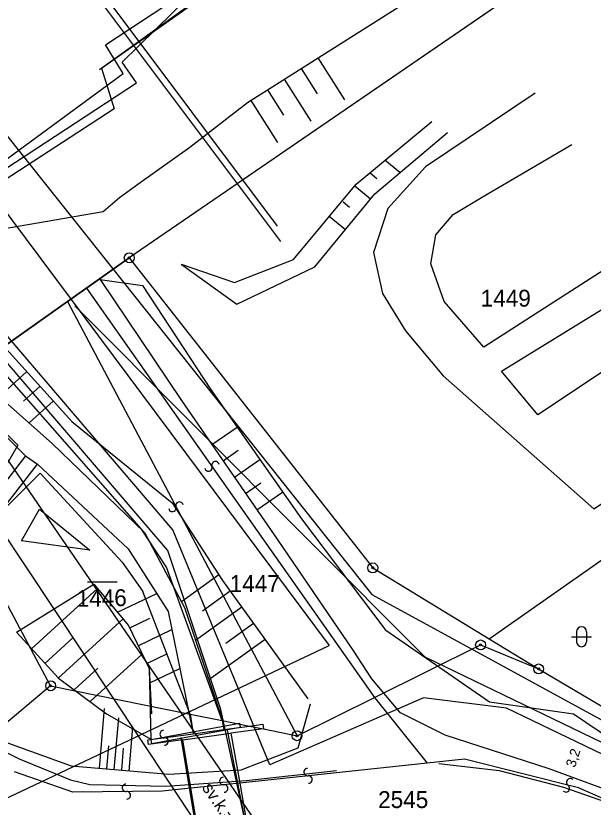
# Model space of a CAD drawing. Extents: x -469926 to -462499, y -1098642 to -1092733.
# Drawn here: x -463818.8 to -463760.6, y -1094445.5 to -1094365.8 of the extents above; entities that cross this region are included whole.
import ezdxf

# ---------------------------------------------------------------- set-up
doc = ezdxf.new("R2010")
doc.units = 0
for name, color, linetype in [('Vrstva 1', 7, 'Continuous'), ('Vrstva 10', 7, 'Continuous'), ('Vrstva 12', 7, 'Continuous'), ('Vrstva 14', 7, 'Continuous'), ('Vrstva 16', 7, 'Continuous'), ('Vrstva 24', 7, 'Continuous'), ('Vrstva 25', 7, 'Continuous'), ('Vrstva 26', 7, 'Continuous'), ('Vrstva 29', 7, 'Continuous'), ('Vrstva 4', 7, 'Continuous'), ('Vrstva 42', 7, 'Continuous'), ('Vrstva 48', 7, 'Continuous'), ('Vrstva 50', 7, 'Continuous'), ('Vrstva 51', 7, 'Continuous'), ('Vrstva 54', 7, 'Continuous'), ('Vrstva 55', 7, 'Continuous'), ('Vrstva 6', 7, 'Continuous'), ('Vrstva 62', 7, 'Continuous'), ('Vrstva 7', 7, 'Continuous'), ('Vrstva 8', 7, 'Continuous')]:
    doc.layers.add(name, color=color, linetype=linetype)

msp = doc.modelspace()

# ---------------------------------------------------------------- linework, layer by layer
at = {"layer": 'Vrstva 1'}
for p, q in [((-463729.4, -1094336.75), (-463807.41, -1094390.19)), ((-463771.13, -1094428.58), (-463711.07, -1094386.39)), ((-463811.73, -1094393.24), (-463807.41, -1094390.19)), ((-463807.41, -1094390.19), (-463782.86, -1094421.43)), ((-463813.65, -1094394.6), (-463811.73, -1094393.24)), ((-463821.49, -1094400.13), (-463813.65, -1094394.6)), ((-463806.19, -1094417.53), (-463821.49, -1094400.13)), ((-463803.66, -1094421.37), (-463806.19, -1094417.53)), ((-463815.34, -1094433.31), (-463823.16, -1094418.71)), ((-463798.03, -1094436.82), (-463803.66, -1094421.37)), ((-463782.86, -1094421.43), (-463771.13, -1094428.58)), ((-463771.13, -1094428.58), (-463766.14, -1094431.61)), ((-463782.68, -1094434.47), (-463771.99, -1094429.19)), ((-463771.99, -1094429.19), (-463766.14, -1094431.61)), ((-463766.14, -1094431.61), (-463737.91, -1094448.3)), ((-463815.34, -1094433.31), (-463801.26, -1094436.16)), ((-463790.5, -1094438.34), (-463782.68, -1094434.47)), ((-463801.26, -1094436.16), (-463798.03, -1094436.82)), ((-463798.03, -1094436.82), (-463795.3, -1094437.37)), ((-463795.3, -1094437.37), (-463793.87, -1094437.63)), ((-463793.87, -1094437.63), (-463790.5, -1094438.34))]:
    msp.add_line(p, q, dxfattribs=at)
at = {"layer": 'Vrstva 10'}
msp.add_lwpolyline([(-463630.581, -1094265.292), (-463657.8, -1094287.39), (-463729.4, -1094336.75), (-463807.41, -1094390.19), (-463829.92, -1094406.09), (-463838.83, -1094400.83), (-463856.99, -1094414.18), (-463852.36, -1094421.09), (-463849.17, -1094426.11), (-463873.44, -1094453.23), (-463880.57, -1094463.32), (-463905.01, -1094502.64), (-463932.33, -1094546.72), (-463949.92, -1094571.77), (-463961.59, -1094587.74)], dxfattribs=at)
at = {"layer": 'Vrstva 12'}
for p, q in [((-463803.015, -1094417.607), (-463821.159, -1094396.4)), ((-463793.23, -1094441.261), (-463803.015, -1094417.607)), ((-463777.737, -1094434.532), (-463793.23, -1094441.261)), ((-463769.379, -1094435.551), (-463777.737, -1094434.532)), ((-463741.043, -1094449.213), (-463769.379, -1094435.551))]:
    msp.add_line(p, q, dxfattribs=at)
at = {"layer": 'Vrstva 14'}
msp.add_line((-463863.778, -1094352.333), (-463781.702, -1094475.645), dxfattribs=at)
at = {"layer": 'Vrstva 16'}
for p, q in [((-463803.509, -1094419.692), (-463822.562, -1094397.468)), ((-463798.192, -1094435.692), (-463803.509, -1094419.692)), ((-463794.647, -1094451.916), (-463798.192, -1094435.692))]:
    msp.add_line(p, q, dxfattribs=at)
at = {"layer": 'Vrstva 24'}
for centre, radius in [((-463807.41, -1094390.19), 0.5), ((-463807.41, -1094390.19), 0.1), ((-463782.86, -1094421.43), 0.5), ((-463782.86, -1094421.43), 0.1), ((-463771.99, -1094429.19), 0.5), ((-463771.99, -1094429.19), 0.1), ((-463766.14, -1094431.61), 0.5), ((-463766.14, -1094431.61), 0.1), ((-463815.34, -1094433.31), 0.5), ((-463815.34, -1094433.31), 0.1), ((-463790.5, -1094438.34), 0.5), ((-463790.5, -1094438.34), 0.1)]:
    msp.add_circle(centre, radius, dxfattribs=at)
at = {"layer": 'Vrstva 25'}
msp.add_line((-463811.618, -1094422.827), (-463808.618, -1094422.827), dxfattribs=at)
at = {"layer": 'Vrstva 26'}
for p, q in [((-463836.965, -1094327.655), (-463792.495, -1094387.01)), ((-463836.645, -1094329.188), (-463792.175, -1094388.543))]:
    msp.add_line(p, q, dxfattribs=at)
msp.add_lwpolyline([(-463810.422, -1094371.236), (-463796.649, -1094361.322), (-463789.978, -1094356.319), (-463768.892, -1094340.748), (-463749.328, -1094327.545), (-463730.565, -1094315.161), (-463715.099, -1094304.549), (-463698.98, -1094293.192)], dxfattribs=at)
at = {"layer": 'Vrstva 29'}
for p, q in [((-463762.314, -1094427.865), (-463762.314, -1094428.865)), ((-463761.314, -1094427.865), (-463761.314, -1094428.865)), ((-463762.814, -1094428.365), (-463760.814, -1094428.365))]:
    msp.add_line(p, q, dxfattribs=at)
for centre, start, end in [((-463761.816, -1094427.866), 0, 180), ((-463761.816, -1094428.866), 180, 0)]:
    msp.add_arc(centre, 0.5, start, end, dxfattribs=at)
at = {"layer": 'Vrstva 4'}
for p, q in [((-463811.73, -1094393.24), (-463796.83, -1094414.39)), ((-463813.65, -1094394.6), (-463805.96, -1094409.12)), ((-463825.02, -1094402.63), (-463818.64, -1094409.06)), ((-463818.64, -1094409.06), (-463823.16, -1094416.86)), ((-463805.96, -1094409.12), (-463790.5, -1094438.34)), ((-463822.38, -1094417.84), (-463816.4, -1094411.88)), ((-463816.4, -1094411.88), (-463808.12, -1094420.86)), ((-463796.83, -1094414.39), (-463782.68, -1094434.47)), ((-463808.12, -1094420.86), (-463806.04, -1094423.81)), ((-463801.26, -1094436.16), (-463806.04, -1094423.81)), ((-463815.34, -1094433.31), (-463822.9, -1094439.62)), ((-463782.68, -1094434.47), (-463777.38, -1094441.11)), ((-463801.26, -1094436.16), (-463800.96, -1094438.14)), ((-463798.03, -1094436.82), (-463797.88, -1094437.72)), ((-463797.88, -1094437.72), (-463795.3, -1094437.37)), ((-463795.3, -1094437.37), (-463793.93, -1094437.18)), ((-463793.93, -1094437.18), (-463793.87, -1094437.63)), ((-463805.53, -1094438.76), (-463800.96, -1094438.14)), ((-463802.02, -1094438.74), (-463797.16, -1094438.07)), ((-463800.96, -1094438.14), (-463797.88, -1094437.72)), ((-463793.87, -1094437.63), (-463797.16, -1094438.07)), ((-463797.16, -1094438.07), (-463796.28, -1094443.1)), ((-463805.47, -1094439.21), (-463805.53, -1094438.76)), ((-463802.02, -1094438.74), (-463805.47, -1094439.21)), ((-463801.19, -1094443.62), (-463802.02, -1094438.74)), ((-463777.38, -1094441.11), (-463796.28, -1094443.1)), ((-463773.63, -1094440.71), (-463777.38, -1094441.11)), ((-463762.13, -1094443.59), (-463773.63, -1094440.71)), ((-463813.09, -1094444.03), (-463818.98, -1094441.98)), ((-463801.19, -1094443.62), (-463804.1, -1094443.92)), ((-463796.28, -1094443.1), (-463801.19, -1094443.62)), ((-463800, -1094450.65), (-463801.19, -1094443.62)), ((-463796.28, -1094443.1), (-463795.03, -1094450.3)), ((-463746.71, -1094450.41), (-463762.13, -1094443.59)), ((-463804.1, -1094443.92), (-463813.09, -1094444.03))]:
    msp.add_line(p, q, dxfattribs=at)
at = {"layer": 'Vrstva 42'}
for p, q in [((-463809.817, -1094368.722), (-463697.534, -1094295.172)), ((-463808.013, -1094371.618), (-463809.817, -1094368.722)), ((-463826.855, -1094385.452), (-463808.013, -1094371.618))]:
    msp.add_line(p, q, dxfattribs=at)
at = {"layer": 'Vrstva 48'}
for p, q in [((-463788.405, -1094370.062), (-463785.729, -1094374.284)), ((-463790.094, -1094371.133), (-463788.484, -1094373.673)), ((-463791.783, -1094372.204), (-463789.1, -1094376.437)), ((-463793.472, -1094373.275), (-463791.863, -1094375.815)), ((-463795.161, -1094374.346), (-463792.472, -1094378.59)), ((-463780.12, -1094381.608), (-463781.632, -1094380.368)), ((-463782.449, -1094382.24), (-463783.134, -1094381.679)), ((-463783.091, -1094384.271), (-463784.683, -1094382.965)), ((-463785.216, -1094385.114), (-463785.854, -1094384.59)), ((-463785.629, -1094387.363), (-463787.246, -1094386.037)), ((-463817.766, -1094401.666), (-463820.523, -1094404.167)), ((-463816.422, -1094403.147), (-463818.077, -1094404.647)), ((-463815.079, -1094404.628), (-463817.507, -1094406.831)), ((-463799.095, -1094409.003), (-463796.548, -1094407.238)), ((-463796.818, -1094412.291), (-463794.252, -1094410.514)), ((-463795.679, -1094413.935), (-463794.14, -1094412.869)), ((-463794.541, -1094415.58), (-463791.956, -1094413.789)), ((-463798.373, -1094422.136), (-463802.152, -1094424.858)), ((-463817.263, -1094429.569), (-463810.618, -1094423.513)), ((-463797.231, -1094423.777), (-463800.028, -1094425.792)), ((-463808.607, -1094425.896), (-463804.64, -1094424.011)), ((-463796.062, -1094425.4), (-463800.724, -1094428.758)), ((-463814.569, -1094432.526), (-463808.036, -1094426.573)), ((-463807.371, -1094427.459), (-463805.328, -1094426.488)), ((-463794.893, -1094427.023), (-463797.69, -1094429.038)), ((-463806.513, -1094429.266), (-463803.107, -1094427.648)), ((-463815.916, -1094431.047), (-463813.097, -1094428.478)), ((-463793.724, -1094428.646), (-463799.383, -1094432.722)), ((-463811.354, -1094434.904), (-463806.107, -1094430.122)), ((-463805.655, -1094431.072), (-463803.612, -1094430.102)), ((-463812.964, -1094433.717), (-463810.566, -1094431.532)), ((-463805.346, -1094433.018), (-463802.311, -1094431.576))]:
    msp.add_line(p, q, dxfattribs=at)
for points in [[(-463810.414, -1094441.619), (-463809.901, -1094435.607)], [(-463808.919, -1094441.747), (-463808.476, -1094436.544)], [(-463807.424, -1094441.874), (-463807.05, -1094437.482)], [(-463809.666, -1094441.683), (-463809.468, -1094439.353)], [(-463808.172, -1094441.81), (-463807.982, -1094439.584)]]:
    msp.add_lwpolyline(points, dxfattribs=at)
at = {"layer": 'Vrstva 51'}
for p, q in [((-463810.211, -1094371.081), (-463761.148, -1094336.446)), ((-463810.211, -1094371.081), (-463808.934, -1094375.171)), ((-463808.934, -1094375.171), (-463838.832, -1094394.597))]:
    msp.add_line(p, q, dxfattribs=at)
for centre, radius, start, end in [((-463799.435, -1094411.317), 0.377, 190.38432, 18.04753), ((-463798.718, -1094411.088), 0.376, 11.06036, 197.37149), ((-463802.347, -1094415.157), 0.376, 11.06036, 197.37149), ((-463803.065, -1094415.386), 0.377, 190.38432, 18.04753), ((-463803.942, -1094438.165), 0.376, 90.34036, 276.65149), ((-463803.85, -1094438.912), 0.377, 269.66432, 97.32753), ((-463789.434, -1094442.001), 0.376, 90.34036, 276.65149), ((-463797.929, -1094442.896), 0.376, 90.34036, 276.65149), ((-463789.342, -1094442.748), 0.377, 269.66432, 97.32753), ((-463762.956, -1094443.024), 0.376, 47.37036, 233.68149), ((-463807.746, -1094443.59), 0.376, 90.34036, 276.65149), ((-463797.837, -1094443.644), 0.377, 269.66432, 97.32753), ((-463763.399, -1094443.633), 0.377, 226.69432, 54.35753), ((-463807.655, -1094444.338), 0.377, 269.66432, 97.32753)]:
    msp.add_arc(centre, radius, start, end, dxfattribs=at)
at = {"layer": 'Vrstva 54'}
msp.add_lwpolyline([(-463859.033, -1094420.658), (-463855.378, -1094408.298), (-463852.548, -1094404.477), (-463842.453, -1094395.979), (-463806.681, -1094372.576), (-463808.128, -1094370.469), (-463796.407, -1094358.963), (-463698.04, -1094294.301)], dxfattribs=at)
at = {"layer": 'Vrstva 55'}
for p, q in [((-463818.766, -1094427.919), (-463814.547, -1094432.55)), ((-463809.7, -1094436.123), (-463805.181, -1094438.712)), ((-463797.541, -1094437.767), (-463793.561, -1094457.979)), ((-463802.208, -1094438.521), (-463798.857, -1094458.848))]:
    msp.add_line(p, q, dxfattribs=at)
for points in [[(-463825.396, -1094392.218), (-463824.06, -1094386.729), (-463819.599, -1094387.163), (-463810.042, -1094385.529), (-463808.411, -1094384.128), (-463806.543, -1094382.787), (-463801.312, -1094379.031), (-463795.494, -1094374.557), (-463771.834, -1094359.556), (-463754.981, -1094348.152), (-463740.26, -1094337.906), (-463718.984, -1094323.296), (-463703.289, -1094312.505), (-463688.181, -1094301.48), (-463673.569, -1094291.616), (-463669.275, -1094289.723), (-463670.914, -1094285.141), (-463670.161, -1094285.211)], [(-463766.488, -1094373.596), (-463777.55, -1094381.019), (-463781.333, -1094385.211), (-463782.776, -1094389.658), (-463781.88, -1094393.8), (-463779.552, -1094397.546), (-463775.75, -1094402.096), (-463760.575, -1094415.484), (-463745.609, -1094405.759)], [(-463755.287, -1094388.685), (-463771.683, -1094399.186), (-463775.657, -1094394.608), (-463776.994, -1094390.786), (-463776.496, -1094387.874), (-463774.767, -1094385.815), (-463771.73, -1094384.016), (-463762.807, -1094378.764)], [(-463831.557, -1094390.904), (-463826.916, -1094398.766), (-463826.268, -1094399.093), (-463815.18, -1094408.886), (-463805.885, -1094417.87), (-463801.856, -1094425.412), (-463797.949, -1094436.963)], [(-463751.551, -1094396.235), (-463766.229, -1094406.003), (-463769.891, -1094401.608), (-463753.55, -1094391.556)], [(-463825.396, -1094392.218), (-463822.611, -1094396.903), (-463821.407, -1094397.653), (-463813.205, -1094406.693), (-463803.087, -1094414.889), (-463798, -1094422.709), (-463789.413, -1094434.633)], [(-463839.955, -1094409.925), (-463826.044, -1094435.205), (-463822.829, -1094438.544), (-463818.503, -1094440.666), (-463813.333, -1094442.788), (-463811.397, -1094443.246), (-463803.734, -1094443.414), (-463795.623, -1094442.853), (-463786.531, -1094441.841)], [(-463839.864, -1094409.978), (-463837.792, -1094411.568), (-463828.201, -1094429.479), (-463824.079, -1094436.074), (-463820.046, -1094438.905), (-463813.278, -1094441.375), (-463803.434, -1094442.214), (-463796.138, -1094441.763), (-463790.395, -1094439.551), (-463789.138, -1094435.133)], [(-463817.858, -1094410.148), (-463824.478, -1094418.692), (-463823.688, -1094420.024), (-463816.676, -1094410.968)], [(-463816.472, -1094415.504), (-463811.379, -1094419.651), (-463818.282, -1094418.702), (-463816.472, -1094415.504)], [(-463818.766, -1094427.919), (-463810.986, -1094423.077), (-463807.478, -1094427.234), (-463805.421, -1094431.566), (-463805.222, -1094438.753)], [(-463734.926, -1094452.07), (-463749.902, -1094444.775), (-463762.643, -1094436.177), (-463771.11, -1094434.949), (-463781.541, -1094427.75)], [(-463784.873, -1094429.713), (-463783.002, -1094432.603), (-463780.163, -1094435.951), (-463775.608, -1094438.259), (-463765.097, -1094441.627), (-463757.517, -1094444.425), (-463749.512, -1094447.637), (-463743.125, -1094450.631), (-463737.267, -1094454.237)], [(-463776.196, -1094441.14), (-463770.106, -1094441.824), (-463763.641, -1094443.523), (-463755.177, -1094446.487), (-463744.012, -1094451.24), (-463736.543, -1094454.853)]]:
    msp.add_lwpolyline(points, dxfattribs=at)
msp.add_lwpolyline([(-463805.221, -1094438.705), (-463796.304, -1094437.088), (-463796.226, -1094437.52), (-463805.139, -1094439.153)], close=True, dxfattribs=at)
at = {"layer": 'Vrstva 6'}
for p, q in [((-463880.746, -1094304.134), (-463787.258, -1094429.245)), ((-463812.892, -1094395.02), (-463777.627, -1094430.392)), ((-463842.161, -1094455.229), (-463787.258, -1094429.245)), ((-463777.627, -1094430.392), (-463740.403, -1094448.359))]:
    msp.add_line(p, q, dxfattribs=at)
at = {"layer": 'Vrstva 62'}
for p, q in [((-463797.957, -1094410.647), (-463796.417, -1094409.581)), ((-463817.263, -1094429.569), (-463810.618, -1094423.513)), ((-463814.569, -1094432.526), (-463808.036, -1094426.573)), ((-463815.916, -1094431.047), (-463813.097, -1094428.478)), ((-463811.354, -1094434.904), (-463806.107, -1094430.122)), ((-463812.964, -1094433.717), (-463810.566, -1094431.532))]:
    msp.add_line(p, q, dxfattribs=at)
for points in [[(-463825.396, -1094392.218), (-463824.06, -1094386.729), (-463819.599, -1094387.163), (-463810.042, -1094385.529), (-463808.411, -1094384.128), (-463806.543, -1094382.787), (-463801.312, -1094379.031), (-463795.494, -1094374.557), (-463771.834, -1094359.556), (-463754.981, -1094348.152), (-463740.26, -1094337.906), (-463718.984, -1094323.296), (-463703.289, -1094312.505), (-463688.181, -1094301.48), (-463673.569, -1094291.616), (-463669.275, -1094289.723), (-463670.914, -1094285.141), (-463670.161, -1094285.211)], [(-463802.163, -1094390.836), (-463796.803, -1094392.688), (-463790.867, -1094390.378), (-463784.526, -1094382.776), (-463776.919, -1094376.446)], [(-463802.163, -1094390.836), (-463796.572, -1094394.862), (-463788.697, -1094391.101), (-463782.648, -1094383.731), (-463775.32, -1094377.577)], [(-463831.557, -1094390.904), (-463826.916, -1094398.766), (-463826.268, -1094399.093), (-463815.18, -1094408.886), (-463805.885, -1094417.87), (-463801.856, -1094425.412), (-463797.949, -1094436.963)], [(-463833.758, -1094392.379), (-463830.431, -1094397.299), (-463829.163, -1094398.883), (-463817.858, -1094410.148), (-463816.676, -1094410.968), (-463807.514, -1094419.51), (-463803.474, -1094425.837), (-463801.082, -1094437.635)], [(-463825.396, -1094392.218), (-463822.611, -1094396.903), (-463821.407, -1094397.653), (-463813.205, -1094406.693), (-463803.087, -1094414.889), (-463798, -1094422.709), (-463789.413, -1094434.633)], [(-463810.353, -1094392.379), (-463802.162, -1094404.574), (-463792.423, -1094418.638), (-463784.873, -1094429.713)], [(-463810.353, -1094392.379), (-463806.062, -1094392.996), (-463799.216, -1094403.432), (-463790.054, -1094416.502), (-463781.541, -1094427.75)], [(-463817.858, -1094410.148), (-463824.478, -1094418.692), (-463823.688, -1094420.024), (-463816.676, -1094410.968)], [(-463816.472, -1094415.504), (-463811.379, -1094419.651), (-463818.282, -1094418.702), (-463816.472, -1094415.504)], [(-463818.766, -1094427.919), (-463810.986, -1094423.077), (-463807.478, -1094427.234), (-463805.421, -1094431.566), (-463805.184, -1094436.141)], [(-463818.766, -1094427.919), (-463814.547, -1094432.55), (-463809.7, -1094436.123)]]:
    msp.add_lwpolyline(points, dxfattribs=at)
at = {"layer": 'Vrstva 7'}
msp.add_line((-463832.481, -1094391.944), (-463767.297, -1094486.828), dxfattribs=at)
at = {"layer": 'Vrstva 8'}
for p, q in [((-463853.755, -1094335.223), (-463782.948, -1094424.104)), ((-463782.948, -1094424.104), (-463732.773, -1094451.488))]:
    msp.add_line(p, q, dxfattribs=at)

# ---------------------------------------------------------------- texts
at = {"layer": 'Vrstva 50'}
for s, p in [('1449', (-463771.986, -1094395.11)), ('1447', (-463797.289, -1094423.86)), ('2545', (-463782.324, -1094445.62))]:
    msp.add_text(s, height=1.7, dxfattribs=at).set_placement(p)
msp.add_text('1446', height=1.7, rotation=0.918, dxfattribs=at).set_placement((-463812.707, -1094425.354))
at = {"layer": 'Vrstva 55'}
msp.add_text('3,2', height=1, rotation=72.23075, dxfattribs=at).set_placement((-463762.476, -1094441.604))
at = {"layer": 'Vrstva 7'}
msp.add_text('sv.k.=4,75+2,00m v.v.=1,30m', height=1.25, rotation=304.24707, dxfattribs=at).set_placement((-463800.125, -1094443.59))

doc.saveas('drawing.dxf')
